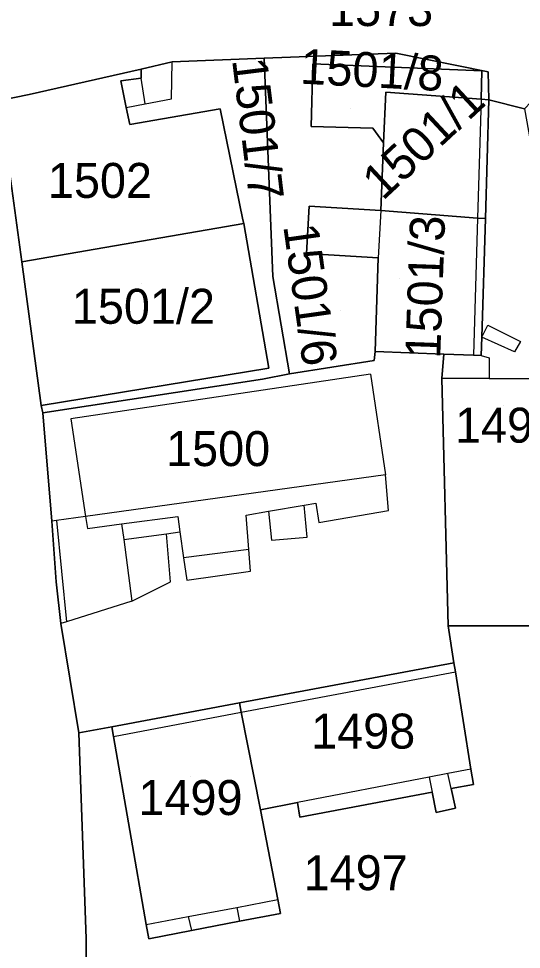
# Model space of a CAD drawing. Extents: x -263943 to -261149, y -1236934 to -1230686.
# Drawn here: x -262728.3 to -262699.5, y -1235237.3 to -1235184.1 of the extents above; entities that cross this region are included whole.
import ezdxf

# ---------------------------------------------------------------- set-up
doc = ezdxf.new("R2010")
doc.units = 0
for name, color, linetype in [('body_kn', 7, 'Continuous'), ('kladpar_druhypozemkov', 7, 'Continuous'), ('kladpar_hranice', 7, 'Continuous'), ('kladpar_parcelnecisla', 7, 'Continuous'), ('kladpar_plochy', 7, 'Continuous'), ('zappar_hrandruhpozemk', 7, 'Continuous')]:
    doc.layers.add(name, color=color, linetype=linetype)

msp = doc.modelspace()

# ---------------------------------------------------------------- linework, layer by layer
at = {"layer": 'body_kn'}
for p, q in [((-262706.71, -1235186.05), (-262706.71, -1235186.05)), ((-262719.49, -1235186.54), (-262719.49, -1235186.54)), ((-262714.23, -1235186.34), (-262714.23, -1235186.34)), ((-262721.26, -1235186.97), (-262721.26, -1235186.97)), ((-262711.44, -1235186.66), (-262711.44, -1235186.66)), ((-262701.78, -1235187.07), (-262701.78, -1235187.07)), ((-262701.42, -1235187.12), (-262701.42, -1235187.12)), ((-262722.43, -1235187.64), (-262722.43, -1235187.64)), ((-262721.26, -1235187.48), (-262721.26, -1235187.48)), ((-262727.67, -1235188.42), (-262727.67, -1235188.42)), ((-262719.53, -1235188.66), (-262719.53, -1235188.66)), ((-262707.28, -1235188.28), (-262707.28, -1235188.28)), ((-262707.28, -1235188.28), (-262707.28, -1235188.28)), ((-262701.83, -1235188.68), (-262701.83, -1235188.68)), ((-262701.83, -1235188.68), (-262701.83, -1235188.68)), ((-262701.39, -1235188.72), (-262701.39, -1235188.72)), ((-262701.39, -1235188.72), (-262701.39, -1235188.72)), ((-262722.12, -1235189.16), (-262722.12, -1235189.16)), ((-262722.12, -1235189.16), (-262722.12, -1235189.16)), ((-262721.03, -1235188.95), (-262721.03, -1235188.95)), ((-262716.75, -1235189.23), (-262716.75, -1235189.23)), ((-262721.92, -1235190.13), (-262721.92, -1235190.13)), ((-262711.54, -1235190.25), (-262711.54, -1235190.25)), ((-262708.01, -1235190.35), (-262708.01, -1235190.35)), ((-262707.4, -1235191.18), (-262707.4, -1235191.18)), ((-262711.65, -1235194.81), (-262711.65, -1235194.81)), ((-262707.56, -1235195.06), (-262707.56, -1235195.06)), ((-262707.56, -1235195.06), (-262707.56, -1235195.06)), ((-262715.45, -1235195.58), (-262715.45, -1235195.58)), ((-262702.03, -1235195.48), (-262702.03, -1235195.48)), ((-262702.03, -1235195.48), (-262702.03, -1235195.48)), ((-262701.57, -1235195.5), (-262701.57, -1235195.5)), ((-262715.4, -1235195.8), (-262715.4, -1235195.8)), ((-262711.81, -1235197.51), (-262711.81, -1235197.51)), ((-262707.71, -1235197.75), (-262707.71, -1235197.75)), ((-262728.09, -1235197.99), (-262728.09, -1235197.99)), ((-262728.09, -1235197.99), (-262728.09, -1235197.99)), ((-262713.74, -1235198.82), (-262713.74, -1235198.82)), ((-262701.45, -1235201.61), (-262701.45, -1235201.61)), ((-262701.45, -1235201.61), (-262701.45, -1235201.61)), ((-262701.79, -1235202.29), (-262701.79, -1235202.29)), ((-262699.58, -1235202.54), (-262699.58, -1235202.54)), ((-262707.89, -1235203.12), (-262707.89, -1235203.12)), ((-262707.89, -1235203.12), (-262707.89, -1235203.12)), ((-262699.92, -1235203.13), (-262699.92, -1235203.13)), ((-262707.94, -1235203.63), (-262707.94, -1235203.63)), ((-262703.96, -1235203.26), (-262703.96, -1235203.26)), ((-262702.26, -1235203.32), (-262702.26, -1235203.32)), ((-262701.83, -1235203.34), (-262701.83, -1235203.34)), ((-262701.83, -1235203.34), (-262701.83, -1235203.34)), ((-262701.36, -1235203.47), (-262701.36, -1235203.47)), ((-262713.96, -1235204.06), (-262713.96, -1235204.06)), ((-262714.33, -1235204.69), (-262714.33, -1235204.69)), ((-262714.33, -1235204.69), (-262714.33, -1235204.69)), ((-262712.79, -1235204.39), (-262712.79, -1235204.39)), ((-262708.15, -1235204.41), (-262708.15, -1235204.41)), ((-262704.08, -1235204.66), (-262704.08, -1235204.66)), ((-262701.36, -1235204.66), (-262701.36, -1235204.66)), ((-262726.98, -1235206.21), (-262726.98, -1235206.21)), ((-262726.89, -1235206.63), (-262726.89, -1235206.63)), ((-262725.28, -1235206.97), (-262725.28, -1235206.97)), ((-262707.29, -1235210.17), (-262707.29, -1235210.17)), ((-262711.95, -1235211.9), (-262711.95, -1235211.9)), ((-262711.95, -1235211.9), (-262711.95, -1235211.9)), ((-262711.28, -1235211.79), (-262711.28, -1235211.79)), ((-262724.44, -1235212.55), (-262724.44, -1235212.55)), ((-262719.17, -1235212.56), (-262719.17, -1235212.56)), ((-262715.26, -1235212.47), (-262715.26, -1235212.47)), ((-262713.99, -1235212.25), (-262713.99, -1235212.25)), ((-262707.12, -1235212.21), (-262707.12, -1235212.21)), ((-262726.37, -1235212.82), (-262726.37, -1235212.82)), ((-262726.11, -1235212.78), (-262726.11, -1235212.78)), ((-262726.11, -1235212.78), (-262726.11, -1235212.78)), ((-262724.34, -1235213.24), (-262724.34, -1235213.24)), ((-262722.38, -1235212.98), (-262722.38, -1235212.98)), ((-262722.38, -1235212.98), (-262722.38, -1235212.98)), ((-262711.11, -1235212.89), (-262711.11, -1235212.89)), ((-262719.82, -1235213.54), (-262719.82, -1235213.54)), ((-262719.05, -1235213.43), (-262719.05, -1235213.43)), ((-262711.78, -1235213.74), (-262711.78, -1235213.74)), ((-262722.26, -1235213.87), (-262722.26, -1235213.87)), ((-262713.82, -1235213.91), (-262713.82, -1235213.91)), ((-262715.11, -1235214.45), (-262715.11, -1235214.45)), ((-262715.11, -1235214.45), (-262715.11, -1235214.45)), ((-262718.84, -1235214.91), (-262718.84, -1235214.91)), ((-262715.01, -1235215.69), (-262715.01, -1235215.69)), ((-262726.12, -1235216.29), (-262726.12, -1235216.29)), ((-262719.59, -1235216.29), (-262719.59, -1235216.29)), ((-262718.65, -1235216.2), (-262718.65, -1235216.2)), ((-262721.79, -1235217.39), (-262721.79, -1235217.39)), ((-262721.79, -1235217.39), (-262721.79, -1235217.39)), ((-262725.54, -1235218.57), (-262725.54, -1235218.57)), ((-262725.54, -1235218.57), (-262725.54, -1235218.57)), ((-262725.86, -1235218.67), (-262725.86, -1235218.67)), ((-262703.72, -1235218.81), (-262703.72, -1235218.81)), ((-262703.38, -1235220.93), (-262703.38, -1235220.93)), ((-262703.3, -1235221.43), (-262703.3, -1235221.43)), ((-262715.65, -1235223.22), (-262715.65, -1235223.22)), ((-262715.54, -1235223.75), (-262715.54, -1235223.75)), ((-262715.54, -1235223.75), (-262715.54, -1235223.75)), ((-262724.83, -1235224.93), (-262724.83, -1235224.93)), ((-262722.94, -1235224.58), (-262722.94, -1235224.58)), ((-262722.84, -1235225.13), (-262722.84, -1235225.13)), ((-262722.84, -1235225.13), (-262722.84, -1235225.13)), ((-262702.41, -1235227), (-262702.41, -1235227)), ((-262702.41, -1235227), (-262702.41, -1235227)), ((-262704.79, -1235227.47), (-262704.79, -1235227.47)), ((-262704.79, -1235227.47), (-262704.79, -1235227.47)), ((-262703.73, -1235227.26), (-262703.73, -1235227.26)), ((-262703.54, -1235228.12), (-262703.54, -1235228.12)), ((-262703.54, -1235228.12), (-262703.54, -1235228.12)), ((-262702.27, -1235227.88), (-262702.27, -1235227.88)), ((-262702.27, -1235227.88), (-262702.27, -1235227.88)), ((-262704.62, -1235228.32), (-262704.62, -1235228.32)), ((-262712.32, -1235228.92), (-262712.32, -1235228.92)), ((-262714.45, -1235229.33), (-262714.45, -1235229.33)), ((-262712.19, -1235229.75), (-262712.19, -1235229.75)), ((-262704.39, -1235229.49), (-262704.39, -1235229.49)), ((-262703.29, -1235229.23), (-262703.29, -1235229.23)), ((-262713.45, -1235234.46), (-262713.45, -1235234.46)), ((-262713.45, -1235234.46), (-262713.45, -1235234.46)), ((-262715.8, -1235234.91), (-262715.8, -1235234.91)), ((-262715.8, -1235234.91), (-262715.8, -1235234.91)), ((-262718.57, -1235235.44), (-262718.57, -1235235.44)), ((-262718.57, -1235235.44), (-262718.57, -1235235.44)), ((-262713.29, -1235235.26), (-262713.29, -1235235.26)), ((-262720.97, -1235235.89), (-262720.97, -1235235.89)), ((-262720.97, -1235235.89), (-262720.97, -1235235.89)), ((-262715.65, -1235235.71), (-262715.65, -1235235.71)), ((-262718.39, -1235236.24), (-262718.39, -1235236.24)), ((-262724.4, -1235236.71), (-262724.4, -1235236.71)), ((-262720.83, -1235236.71), (-262720.83, -1235236.71))]:
    msp.add_line(p, q, dxfattribs=at)
at = {"layer": 'kladpar_druhypozemkov'}
for p, q in [((-262709.29, -1235189.23), (-262709.29, -1235189.23)), ((-262704.76, -1235189.45), (-262704.76, -1235189.45)), ((-262723.92, -1235192.63), (-262723.92, -1235192.63)), ((-262714.57, -1235197.39), (-262714.57, -1235197.39)), ((-262721.22, -1235199.23), (-262721.22, -1235199.23)), ((-262706.47, -1235198.93), (-262706.47, -1235198.93)), ((-262709.84, -1235200.79), (-262709.84, -1235200.79)), ((-262700.52, -1235206.23), (-262700.52, -1235206.23)), ((-262716.84, -1235207.76), (-262716.84, -1235207.76)), ((-262708.92, -1235223.93), (-262708.92, -1235223.93)), ((-262718.42, -1235227.43), (-262718.42, -1235227.43)), ((-262709.72, -1235232.03), (-262709.72, -1235232.03))]:
    msp.add_line(p, q, dxfattribs=at)
at = {"layer": 'kladpar_hranice'}
for points in [[(-262664.23, -1235184.38), (-262679.24, -1235187.36), (-262681.95, -1235187.95), (-262683.06, -1235188.12), (-262697.9, -1235187.71), (-262699.34, -1235189.24), (-262701.39, -1235188.72), (-262701.42, -1235187.12), (-262706.71, -1235186.05), (-262714.23, -1235186.34), (-262719.49, -1235186.54), (-262721.26, -1235186.97), (-262727.67, -1235188.42), (-262729.37, -1235188.76), (-262728.09, -1235197.99), (-262726.98, -1235206.21), (-262726.89, -1235206.63), (-262726.37, -1235212.82), (-262726.12, -1235216.29), (-262725.86, -1235218.67), (-262724.83, -1235224.93), (-262724.4, -1235236.71), (-262724.47, -1235244.59)], [(-262701.39, -1235188.72), (-262701.83, -1235188.68), (-262701.78, -1235187.07), (-262711.44, -1235186.66), (-262711.54, -1235190.25), (-262708.01, -1235190.35), (-262707.4, -1235191.18), (-262707.56, -1235195.06), (-262711.65, -1235194.81), (-262711.81, -1235197.51), (-262707.71, -1235197.75), (-262707.89, -1235203.12), (-262707.94, -1235203.63), (-262712.79, -1235204.39), (-262713.74, -1235198.82), (-262714.23, -1235186.34), (-262706.71, -1235186.05), (-262701.42, -1235187.12), (-262701.39, -1235188.72)], [(-262714.33, -1235204.69), (-262726.89, -1235206.63), (-262726.98, -1235206.21), (-262713.96, -1235204.06), (-262715.4, -1235195.8), (-262715.45, -1235195.58), (-262716.75, -1235189.23), (-262721.92, -1235190.13), (-262722.12, -1235189.16), (-262722.43, -1235187.64), (-262721.26, -1235187.48), (-262721.26, -1235186.97), (-262719.49, -1235186.54), (-262714.23, -1235186.34), (-262713.74, -1235198.82), (-262712.79, -1235204.39), (-262714.33, -1235204.69)], [(-262722.12, -1235189.16), (-262721.92, -1235190.13), (-262716.75, -1235189.23), (-262715.45, -1235195.58), (-262715.4, -1235195.8), (-262728.09, -1235197.99), (-262729.37, -1235188.76), (-262727.67, -1235188.42), (-262721.26, -1235186.97), (-262721.26, -1235187.48), (-262722.43, -1235187.64), (-262722.12, -1235189.16)], [(-262707.28, -1235188.28), (-262707.4, -1235191.18), (-262708.01, -1235190.35), (-262711.54, -1235190.25), (-262711.44, -1235186.66), (-262701.78, -1235187.07), (-262701.83, -1235188.68), (-262707.28, -1235188.28)], [(-262702.03, -1235195.48), (-262707.56, -1235195.06), (-262707.4, -1235191.18), (-262707.28, -1235188.28), (-262701.83, -1235188.68), (-262701.39, -1235188.72), (-262701.57, -1235195.5), (-262702.03, -1235195.48)], [(-262692.36, -1235214.23), (-262691.43, -1235215.67), (-262697.02, -1235218.13), (-262698.89, -1235218.81), (-262699.47, -1235218.81), (-262703.72, -1235218.81), (-262704.08, -1235204.66), (-262703.96, -1235203.26), (-262702.26, -1235203.32), (-262701.83, -1235203.34), (-262701.79, -1235202.29), (-262701.57, -1235195.5), (-262701.39, -1235188.72), (-262699.34, -1235189.24), (-262696.1, -1235207.37), (-262695.25, -1235209.4), (-262692.36, -1235214.23)], [(-262701.83, -1235203.34), (-262702.26, -1235203.32), (-262703.96, -1235203.26), (-262707.89, -1235203.12), (-262707.71, -1235197.75), (-262711.81, -1235197.51), (-262711.65, -1235194.81), (-262707.56, -1235195.06), (-262702.03, -1235195.48), (-262701.57, -1235195.5), (-262701.79, -1235202.29), (-262701.83, -1235203.34)], [(-262728.09, -1235197.99), (-262715.4, -1235195.8), (-262713.96, -1235204.06), (-262726.98, -1235206.21), (-262728.09, -1235197.99)], [(-262707.89, -1235203.12), (-262703.96, -1235203.26), (-262704.08, -1235204.66), (-262703.72, -1235218.81), (-262703.38, -1235220.93), (-262715.65, -1235223.22), (-262722.94, -1235224.58), (-262724.83, -1235224.93), (-262725.86, -1235218.67), (-262726.12, -1235216.29), (-262726.37, -1235212.82), (-262726.89, -1235206.63), (-262714.33, -1235204.69), (-262712.79, -1235204.39), (-262707.94, -1235203.63), (-262707.89, -1235203.12)], [(-262702.41, -1235227), (-262703.3, -1235221.43), (-262703.38, -1235220.93), (-262703.72, -1235218.81), (-262699.47, -1235218.81), (-262698.89, -1235218.81), (-262697.02, -1235218.13), (-262696.42, -1235223.21), (-262695.83, -1235225.16), (-262695.31, -1235229.14), (-262695.05, -1235234.99), (-262695.05, -1235238.63)], [(-262702.27, -1235227.88), (-262703.54, -1235228.12), (-262703.29, -1235229.23), (-262704.39, -1235229.49), (-262704.62, -1235228.32), (-262712.19, -1235229.75), (-262712.32, -1235228.92), (-262714.45, -1235229.33), (-262715.54, -1235223.75), (-262715.65, -1235223.22), (-262703.38, -1235220.93), (-262703.3, -1235221.43), (-262702.41, -1235227), (-262702.27, -1235227.88)], [(-262713.45, -1235234.46), (-262713.29, -1235235.26), (-262715.65, -1235235.71), (-262718.39, -1235236.24), (-262720.83, -1235236.71), (-262720.97, -1235235.89), (-262722.84, -1235225.13), (-262722.94, -1235224.58), (-262715.65, -1235223.22), (-262715.54, -1235223.75), (-262714.45, -1235229.33), (-262713.45, -1235234.46)], [(-262724.47, -1235244.59), (-262724.4, -1235236.71), (-262724.83, -1235224.93), (-262722.94, -1235224.58), (-262722.84, -1235225.13), (-262720.97, -1235235.89), (-262720.83, -1235236.71), (-262718.39, -1235236.24), (-262715.65, -1235235.71), (-262713.29, -1235235.26), (-262713.45, -1235234.46), (-262714.45, -1235229.33), (-262712.32, -1235228.92), (-262712.19, -1235229.75), (-262704.62, -1235228.32), (-262704.39, -1235229.49), (-262703.29, -1235229.23), (-262703.54, -1235228.12), (-262702.27, -1235227.88), (-262702.41, -1235227)]]:
    msp.add_lwpolyline(points, dxfattribs=at)
at = {"layer": 'kladpar_plochy'}
for points in [[(-262664.23, -1235184.38), (-262679.24, -1235187.36), (-262681.95, -1235187.95), (-262683.06, -1235188.12), (-262697.9, -1235187.71), (-262699.34, -1235189.24), (-262701.39, -1235188.72), (-262701.42, -1235187.12), (-262706.71, -1235186.05), (-262714.23, -1235186.34), (-262719.49, -1235186.54), (-262721.26, -1235186.97), (-262727.67, -1235188.42), (-262729.37, -1235188.76), (-262728.09, -1235197.99), (-262726.98, -1235206.21), (-262726.89, -1235206.63), (-262726.37, -1235212.82), (-262726.12, -1235216.29), (-262725.86, -1235218.67), (-262724.83, -1235224.93), (-262724.4, -1235236.71), (-262724.47, -1235244.59)], [(-262724.47, -1235244.59), (-262724.4, -1235236.71), (-262724.83, -1235224.93), (-262722.94, -1235224.58), (-262722.84, -1235225.13), (-262720.97, -1235235.89), (-262720.83, -1235236.71), (-262718.39, -1235236.24), (-262715.65, -1235235.71), (-262713.29, -1235235.26), (-262713.45, -1235234.46), (-262714.45, -1235229.33), (-262712.32, -1235228.92), (-262712.19, -1235229.75), (-262704.62, -1235228.32), (-262704.39, -1235229.49), (-262703.29, -1235229.23), (-262703.54, -1235228.12), (-262702.27, -1235227.88), (-262702.41, -1235227), (-262703.3, -1235221.43), (-262703.38, -1235220.93), (-262703.72, -1235218.81), (-262699.47, -1235218.81)]]:
    msp.add_lwpolyline(points, dxfattribs=at)
for points in [[(-262701.39, -1235188.72), (-262701.83, -1235188.68), (-262701.78, -1235187.07), (-262711.44, -1235186.66), (-262711.54, -1235190.25), (-262708.01, -1235190.35), (-262707.4, -1235191.18), (-262707.56, -1235195.06), (-262711.65, -1235194.81), (-262711.81, -1235197.51), (-262707.71, -1235197.75), (-262707.89, -1235203.12), (-262707.94, -1235203.63), (-262712.79, -1235204.39), (-262713.74, -1235198.82), (-262714.23, -1235186.34), (-262706.71, -1235186.05), (-262701.42, -1235187.12)], [(-262714.33, -1235204.69), (-262726.89, -1235206.63), (-262726.98, -1235206.21), (-262713.96, -1235204.06), (-262715.4, -1235195.8), (-262715.45, -1235195.58), (-262716.75, -1235189.23), (-262721.92, -1235190.13), (-262722.12, -1235189.16), (-262722.43, -1235187.64), (-262721.26, -1235187.48), (-262721.26, -1235186.97), (-262719.49, -1235186.54), (-262714.23, -1235186.34), (-262713.74, -1235198.82), (-262712.79, -1235204.39)], [(-262722.12, -1235189.16), (-262721.92, -1235190.13), (-262716.75, -1235189.23), (-262715.45, -1235195.58), (-262715.4, -1235195.8), (-262728.09, -1235197.99), (-262729.37, -1235188.76), (-262727.67, -1235188.42), (-262721.26, -1235186.97), (-262721.26, -1235187.48), (-262722.43, -1235187.64)], [(-262707.28, -1235188.28), (-262707.4, -1235191.18), (-262708.01, -1235190.35), (-262711.54, -1235190.25), (-262711.44, -1235186.66), (-262701.78, -1235187.07), (-262701.83, -1235188.68)], [(-262702.03, -1235195.48), (-262707.56, -1235195.06), (-262707.4, -1235191.18), (-262707.28, -1235188.28), (-262701.83, -1235188.68), (-262701.39, -1235188.72), (-262701.57, -1235195.5)], [(-262692.36, -1235214.23), (-262691.43, -1235215.67), (-262697.02, -1235218.13), (-262698.89, -1235218.81), (-262699.47, -1235218.81), (-262703.72, -1235218.81), (-262704.08, -1235204.66), (-262703.96, -1235203.26), (-262702.26, -1235203.32), (-262701.83, -1235203.34), (-262701.79, -1235202.29), (-262701.57, -1235195.5), (-262701.39, -1235188.72), (-262699.34, -1235189.24), (-262696.1, -1235207.37), (-262695.25, -1235209.4)], [(-262701.83, -1235203.34), (-262702.26, -1235203.32), (-262703.96, -1235203.26), (-262707.89, -1235203.12), (-262707.71, -1235197.75), (-262711.81, -1235197.51), (-262711.65, -1235194.81), (-262707.56, -1235195.06), (-262702.03, -1235195.48), (-262701.57, -1235195.5), (-262701.79, -1235202.29)], [(-262728.09, -1235197.99), (-262715.4, -1235195.8), (-262713.96, -1235204.06), (-262726.98, -1235206.21)], [(-262707.89, -1235203.12), (-262703.96, -1235203.26), (-262704.08, -1235204.66), (-262703.72, -1235218.81), (-262703.38, -1235220.93), (-262715.65, -1235223.22), (-262722.94, -1235224.58), (-262724.83, -1235224.93), (-262725.86, -1235218.67), (-262726.12, -1235216.29), (-262726.37, -1235212.82), (-262726.89, -1235206.63), (-262714.33, -1235204.69), (-262712.79, -1235204.39), (-262707.94, -1235203.63)], [(-262702.27, -1235227.88), (-262703.54, -1235228.12), (-262703.29, -1235229.23), (-262704.39, -1235229.49), (-262704.62, -1235228.32), (-262712.19, -1235229.75), (-262712.32, -1235228.92), (-262714.45, -1235229.33), (-262715.54, -1235223.75), (-262715.65, -1235223.22), (-262703.38, -1235220.93), (-262703.3, -1235221.43), (-262702.41, -1235227)], [(-262713.45, -1235234.46), (-262713.29, -1235235.26), (-262715.65, -1235235.71), (-262718.39, -1235236.24), (-262720.83, -1235236.71), (-262720.97, -1235235.89), (-262722.84, -1235225.13), (-262722.94, -1235224.58), (-262715.65, -1235223.22), (-262715.54, -1235223.75), (-262714.45, -1235229.33)]]:
    msp.add_lwpolyline(points, close=True, dxfattribs=at)
at = {"layer": 'zappar_hrandruhpozemk'}
for p, q in [((-262719.53, -1235188.66), (-262719.49, -1235186.54)), ((-262721.03, -1235188.95), (-262721.26, -1235187.48)), ((-262721.03, -1235188.95), (-262719.53, -1235188.66)), ((-262701.83, -1235188.68), (-262702.03, -1235195.48)), ((-262722.12, -1235189.16), (-262721.03, -1235188.95)), ((-262707.56, -1235195.06), (-262707.71, -1235197.75)), ((-262702.03, -1235195.48), (-262702.26, -1235203.32)), ((-262701.45, -1235201.61), (-262699.58, -1235202.54)), ((-262708.15, -1235204.41), (-262725.28, -1235206.97)), ((-262701.36, -1235204.66), (-262704.08, -1235204.66)), ((-262701.36, -1235204.66), (-262698.77, -1235204.66)), ((-262725.28, -1235206.97), (-262724.44, -1235212.55)), ((-262713.99, -1235212.25), (-262711.95, -1235211.9)), ((-262724.44, -1235212.55), (-262724.34, -1235213.24)), ((-262726.11, -1235212.78), (-262725.54, -1235218.57)), ((-262722.38, -1235212.98), (-262722.26, -1235213.87)), ((-262715.11, -1235214.45), (-262718.84, -1235214.91)), ((-262725.54, -1235218.57), (-262725.86, -1235218.67)), ((-262715.54, -1235223.75), (-262703.3, -1235221.43)), ((-262722.84, -1235225.13), (-262715.54, -1235223.75)), ((-262704.79, -1235227.47), (-262704.62, -1235228.32)), ((-262703.54, -1235228.12), (-262703.73, -1235227.26)), ((-262715.8, -1235234.91), (-262715.65, -1235235.71)), ((-262718.57, -1235235.44), (-262718.39, -1235236.24))]:
    msp.add_line(p, q, dxfattribs=at)
for points in [[(-262699.58, -1235202.54), (-262699.92, -1235203.13), (-262701.79, -1235202.29), (-262701.45, -1235201.61)], [(-262701.83, -1235203.34), (-262701.36, -1235203.47), (-262701.36, -1235204.66)], [(-262708.15, -1235204.41), (-262707.29, -1235210.17), (-262724.44, -1235212.55)], [(-262711.95, -1235211.9), (-262711.28, -1235211.79), (-262711.11, -1235212.89), (-262707.12, -1235212.21), (-262707.29, -1235210.17)], [(-262713.99, -1235212.25), (-262713.82, -1235213.91), (-262711.78, -1235213.74), (-262711.95, -1235211.9)], [(-262724.44, -1235212.55), (-262726.11, -1235212.78), (-262726.37, -1235212.82)], [(-262724.34, -1235213.24), (-262722.38, -1235212.98), (-262719.17, -1235212.56)], [(-262719.17, -1235212.56), (-262719.05, -1235213.43), (-262718.84, -1235214.91), (-262718.65, -1235216.2), (-262715.01, -1235215.69), (-262715.11, -1235214.45), (-262715.26, -1235212.47), (-262713.99, -1235212.25)], [(-262722.26, -1235213.87), (-262719.82, -1235213.54), (-262719.05, -1235213.43)], [(-262721.79, -1235217.39), (-262719.59, -1235216.29), (-262719.82, -1235213.54)], [(-262722.26, -1235213.87), (-262721.79, -1235217.39), (-262725.54, -1235218.57)], [(-262702.41, -1235227), (-262703.73, -1235227.26), (-262704.79, -1235227.47), (-262712.32, -1235228.92)], [(-262720.97, -1235235.89), (-262718.57, -1235235.44), (-262715.8, -1235234.91), (-262713.45, -1235234.46)]]:
    msp.add_lwpolyline(points, dxfattribs=at)

# ---------------------------------------------------------------- texts
at = {"layer": 'kladpar_parcelnecisla'}
for s, p in [('1573', (-262710.521, -1235184.5)), ('1502', (-262726.594, -1235194.33)), ('1501/2', (-262725.224, -1235201.53)), ('1496', (-262703.32, -1235208.33)), ('1500', (-262719.839, -1235209.67)), ('1498', (-262711.544, -1235225.83)), ('1499', (-262721.42, -1235229.63)), ('1497', (-262711.973, -1235233.93))]:
    msp.add_text(s, height=2, dxfattribs=at).set_placement(p)
for s, rotation, p in [('1501/8', 357, (-262712.198, -1235187.792)), ('1501/7', 277, (-262716.069, -1235186.432)), ('1501/1', 43, (-262707.45, -1235194.53)), ('1501/3', 88, (-262704.168, -1235203.542)), ('1501/6', 278, (-262713.143, -1235195.942))]:
    msp.add_text(s, height=2, rotation=rotation, dxfattribs=at).set_placement(p)

doc.saveas('drawing.dxf')
